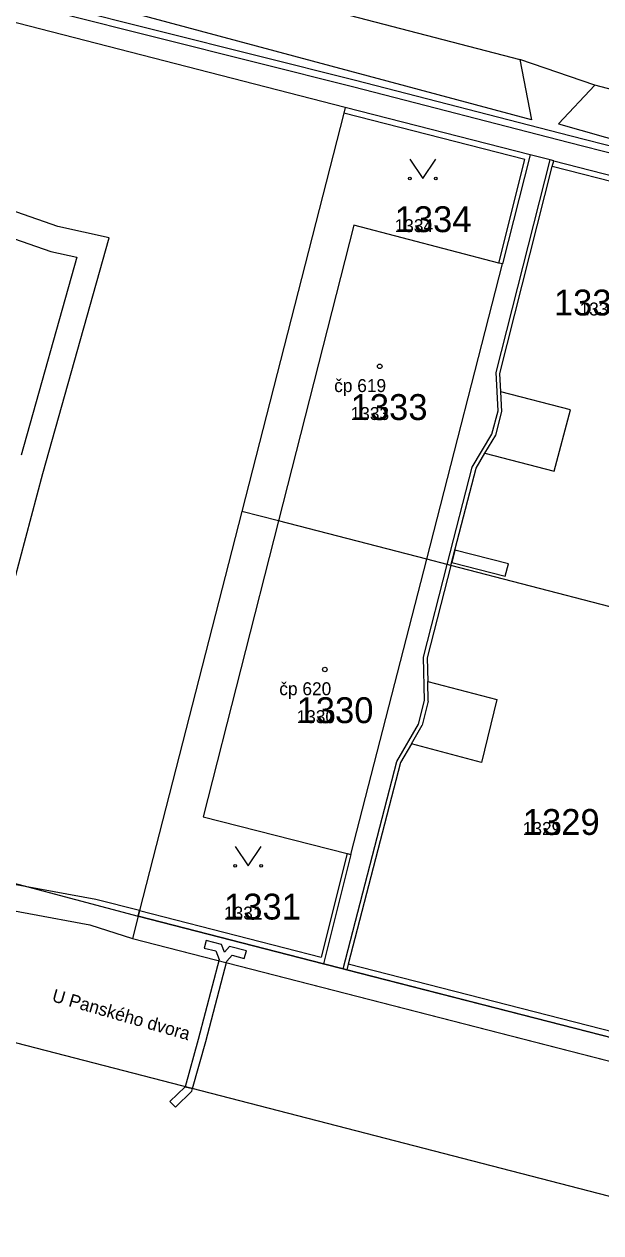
# Model space of a CAD drawing. Extents: x -763628 to -761565, y -976033 to -973833.
# Drawn here: x -762433.4 to -762388.9, y -975423.6 to -975330.2 of the extents above; entities that cross this region are included whole.
import ezdxf

# ---------------------------------------------------------------- set-up
doc = ezdxf.new("R2010")
doc.units = 0
for name, color, linetype in [('KN_cisla parcel 1000', 7, 'Continuous'), ('KN_cisla parcel 500', 7, 'Continuous'), ('KN_cisla popisna 500', 7, 'Continuous'), ('KN_hranice parcel', 7, 'Continuous'), ('KN_popisy', 7, 'Continuous'), ('KN_vecna bremena', 7, 'Continuous'), ('KN_vnitrni kresba parcel', 7, 'Continuous'), ('KN_znacky budov', 7, 'Continuous'), ('KN_znacky kultur', 7, 'Continuous')]:
    doc.layers.add(name, color=color, linetype=linetype)

msp = doc.modelspace()

# ---------------------------------------------------------------- linework, layer by layer
at = {"layer": 'KN_hranice parcel'}
for p, q in [((-762394.33, -975340.27), (-762408.61, -975336.62)), ((-762392.5, -975340.73), (-762380.04, -975343.92)), ((-762413.78, -975368.56), (-762416.61, -975367.83)), ((-762388.14, -975375.21), (-762400.44, -975372.01)), ((-762376.23, -975423.88), (-762502.58, -975391.21)), ((-762424.63, -975399.12), (-762410.3, -975402.8)), ((-762408.49, -975403.26), (-762385.09, -975409.27))]:
    msp.add_line(p, q, dxfattribs=at)
for points in [[(-762408.61, -975336.62), (-762440.08, -975328.52), (-762465.86, -975321.94), (-762487.26, -975316.44), (-762494.06, -975313.5), (-762501.15, -975312.79), (-762507.74, -975314), (-762517.08, -975318.9)], [(-762408.61, -975336.62), (-762408.72, -975337.05), (-762416.61, -975367.83)], [(-762394.33, -975340.27), (-762396.46, -975348.71), (-762396.75, -975348.64), (-762407.96, -975345.71), (-762413.78, -975368.56)], [(-762392.5, -975340.73), (-762392.78, -975340.66), (-762394.33, -975340.27)], [(-762400.44, -975372.01), (-762398.5, -975364.48), (-762397.81, -975363.34), (-762392.46, -975364.72), (-762391.19, -975359.99), (-762396.58, -975358.6), (-762396.65, -975357.18), (-762392.61, -975341.18), (-762392.5, -975340.73)], [(-762416.61, -975367.83), (-762424.52, -975398.68), (-762424.63, -975399.12)], [(-762413.78, -975368.56), (-762419.61, -975391.44), (-762408.46, -975394.28), (-762408.17, -975394.36), (-762410.3, -975402.8)], [(-762400.44, -975372.01), (-762400.73, -975371.93), (-762402.31, -975371.52), (-762413.78, -975368.56)], [(-762400.44, -975372.01), (-762402.28, -975379.16), (-762402.24, -975380.99), (-762396.89, -975382.36), (-762398.08, -975387.24), (-762403.5, -975385.8), (-762404.34, -975387.24), (-762408.38, -975402.82), (-762408.49, -975403.26)], [(-762515.69, -975382), (-762514.85, -975377.78), (-762481.57, -975385.03), (-762438.79, -975395.37), (-762424.63, -975399.12)], [(-762410.3, -975402.8), (-762408.78, -975403.19), (-762408.49, -975403.26)]]:
    msp.add_lwpolyline(points, dxfattribs=at)
at = {"layer": 'KN_vecna bremena'}
for points in [[(-762299.29, -975362.36), (-762303.16, -975361.37), (-762322.87, -975356.29), (-762346.07, -975350.41), (-762372.04, -975343.71), (-762391.26, -975338.8), (-762407.82, -975334.54), (-762430.62, -975328.82), (-762452.79, -975323.15), (-762453.87, -975321.5), (-762454.28, -975321.77), (-762453.1, -975323.58), (-762430.75, -975329.31), (-762407.95, -975335.03), (-762391.39, -975339.29), (-762372.17, -975344.2), (-762346.2, -975350.9), (-762323, -975356.78), (-762303.28, -975361.85), (-762299.42, -975362.85)], [(-762434.63, -975374.81), (-762431.99, -975364.9), (-762426.86, -975346.68), (-762430.84, -975345.82), (-762438.23, -975343.24)], [(-762438.72, -975345.19), (-762431.38, -975347.74), (-762429.36, -975348.18), (-762433.66, -975363.48)], [(-762543.43, -975369.52), (-762525.33, -975373.01), (-762514.33, -975377.89), (-762509.64, -975380.55), (-762501.39, -975383.07), (-762494.3, -975384.39), (-762491.57, -975384.36), (-762490.02, -975383.73), (-762482.78, -975386.14), (-762481.25, -975387.26), (-762480.15, -975387.71), (-762473.88, -975389.82), (-762464.74, -975391.92), (-762458.81, -975393.11), (-762444.91, -975397.06), (-762439.26, -975397.6), (-762437.81, -975398.03), (-762428.35, -975399.78), (-762425.06, -975400.85), (-762318.38, -975428.27), (-762259.04, -975443.52)], [(-762293.64, -975432.73), (-762309.19, -975428.74), (-762330.37, -975423.31), (-762330.67, -975423.23), (-762332.2, -975422.84), (-762346.49, -975419.17), (-762370.17, -975413.09), (-762370.46, -975413.02), (-762372.21, -975412.57), (-762385.09, -975409.27), (-762408.49, -975403.26), (-762408.78, -975403.19), (-762410.3, -975402.8), (-762424.63, -975399.12), (-762424.52, -975398.68), (-762427.91, -975397.82), (-762437.88, -975395.99)]]:
    msp.add_lwpolyline(points, dxfattribs=at)
for points in [[(-762400.13, -975370.82), (-762400.38, -975371.79), (-762396.25, -975372.85), (-762396, -975371.88)], [(-762420.42, -975412.45), (-762419.4, -975408.8), (-762417.78, -975402.59), (-762417.36, -975402.14), (-762416.42, -975402.38), (-762416.26, -975401.8), (-762417.56, -975401.46), (-762417.95, -975401.89), (-762418.18, -975401.31), (-762419.36, -975401), (-762419.52, -975401.58), (-762418.62, -975401.81), (-762418.37, -975402.46), (-762419.98, -975408.64), (-762421, -975412.3)], [(-762421, -975412.3), (-762422.17, -975413.44), (-762421.75, -975413.87), (-762420.47, -975412.64), (-762420.42, -975412.45)]]:
    msp.add_lwpolyline(points, close=True, dxfattribs=at)
at = {"layer": 'KN_vnitrni kresba parcel'}
for p, q in [((-762429.76, -975323.89), (-762395.11, -975332.9)), ((-762394.22, -975337.56), (-762430.75, -975327.77)), ((-762389.32, -975334.88), (-762395.11, -975332.9)), ((-762395.11, -975332.9), (-762394.22, -975337.56)), ((-762389.32, -975334.88), (-762392.12, -975337.87)), ((-762356.3, -975343.87), (-762389.32, -975334.88)), ((-762394.73, -975340.63), (-762408.72, -975337.05)), ((-762392.12, -975337.87), (-762356.24, -975348.06)), ((-762396.94, -975357.11), (-762392.78, -975340.66)), ((-762396.75, -975348.64), (-762394.73, -975340.63)), ((-762380.15, -975344.36), (-762392.61, -975341.18)), ((-762402.31, -975371.52), (-762396.46, -975348.71)), ((-762396.8, -975360.05), (-762396.94, -975357.11)), ((-762396.5, -975360.12), (-762396.58, -975358.6)), ((-762397.27, -975361.87), (-762396.8, -975360.05)), ((-762396.97, -975361.95), (-762396.5, -975360.12)), ((-762398.79, -975364.41), (-762397.27, -975361.87)), ((-762397.81, -975363.34), (-762396.97, -975361.95)), ((-762400.73, -975371.93), (-762398.79, -975364.41)), ((-762408.17, -975394.36), (-762402.31, -975371.52)), ((-762402.57, -975379.09), (-762400.73, -975371.93)), ((-762402.49, -975382.44), (-762402.57, -975379.09)), ((-762402.2, -975382.51), (-762402.24, -975380.99)), ((-762402.96, -975384.29), (-762402.49, -975382.44)), ((-762402.2, -975382.51), (-762402.67, -975384.36)), ((-762404.63, -975387.16), (-762402.96, -975384.29)), ((-762403.5, -975385.8), (-762402.67, -975384.36)), ((-762408.78, -975403.19), (-762404.63, -975387.16)), ((-762408.46, -975394.28), (-762410.48, -975402.29)), ((-762424.63, -975399.12), (-762425.06, -975400.85)), ((-762424.52, -975398.68), (-762410.48, -975402.29)), ((-762425.06, -975400.85), (-762318.38, -975428.27)), ((-762384.97, -975408.83), (-762408.38, -975402.82))]:
    msp.add_line(p, q, dxfattribs=at)
at = {"layer": 'KN_znacky budov'}
for centre in [(-762405.947, -975356.619), (-762410.187, -975380.049)]:
    msp.add_circle(centre, 0.175, dxfattribs=at)
at = {"layer": 'KN_znacky kultur'}
for points in [[(-762403.62, -975340.599), (-762402.62, -975342.1), (-762401.62, -975340.599)], [(-762417.12, -975393.729), (-762416.12, -975395.23), (-762415.12, -975393.729)]]:
    msp.add_lwpolyline(points, dxfattribs=at)
for centre in [(-762403.62, -975342.099), (-762401.62, -975342.099), (-762417.12, -975395.229), (-762415.12, -975395.229)]:
    msp.add_circle(centre, 0.1, dxfattribs=at)

# ---------------------------------------------------------------- texts
at = {"layer": 'KN_cisla parcel 1000'}
for s, p in [('1334', (-762404.8, -975346.25)), ('1332/3', (-762392.484, -975352.69)), ('1333', (-762408.2, -975360.77)), ('1330', (-762412.38, -975384.2)), ('1329', (-762394.89, -975392.84)), ('1331', (-762417.99, -975399.38))]:
    msp.add_text(s, height=2, dxfattribs=at).set_placement(p)
at = {"layer": 'KN_cisla parcel 500'}
for s, p in [('1334', (-762404.8, -975346.25)), ('1332/3', (-762390.501, -975352.69)), ('1333', (-762408.2, -975360.77)), ('1330', (-762412.38, -975384.2)), ('1329', (-762394.89, -975392.84)), ('1331', (-762417.99, -975399.38))]:
    msp.add_text(s, height=1, dxfattribs=at).set_placement(p)
at = {"layer": 'KN_cisla popisna 500'}
for s, p in [('čp 619', (-762409.471, -975358.611)), ('čp 620', (-762413.711, -975382.041))]:
    msp.add_text(s, height=1, dxfattribs=at).set_placement(p)
at = {"layer": 'KN_popisy'}
msp.add_text('U Panského dvora', height=1, rotation=344, dxfattribs=at).set_placement((-762431.354, -975405.687))

doc.saveas('drawing.dxf')
